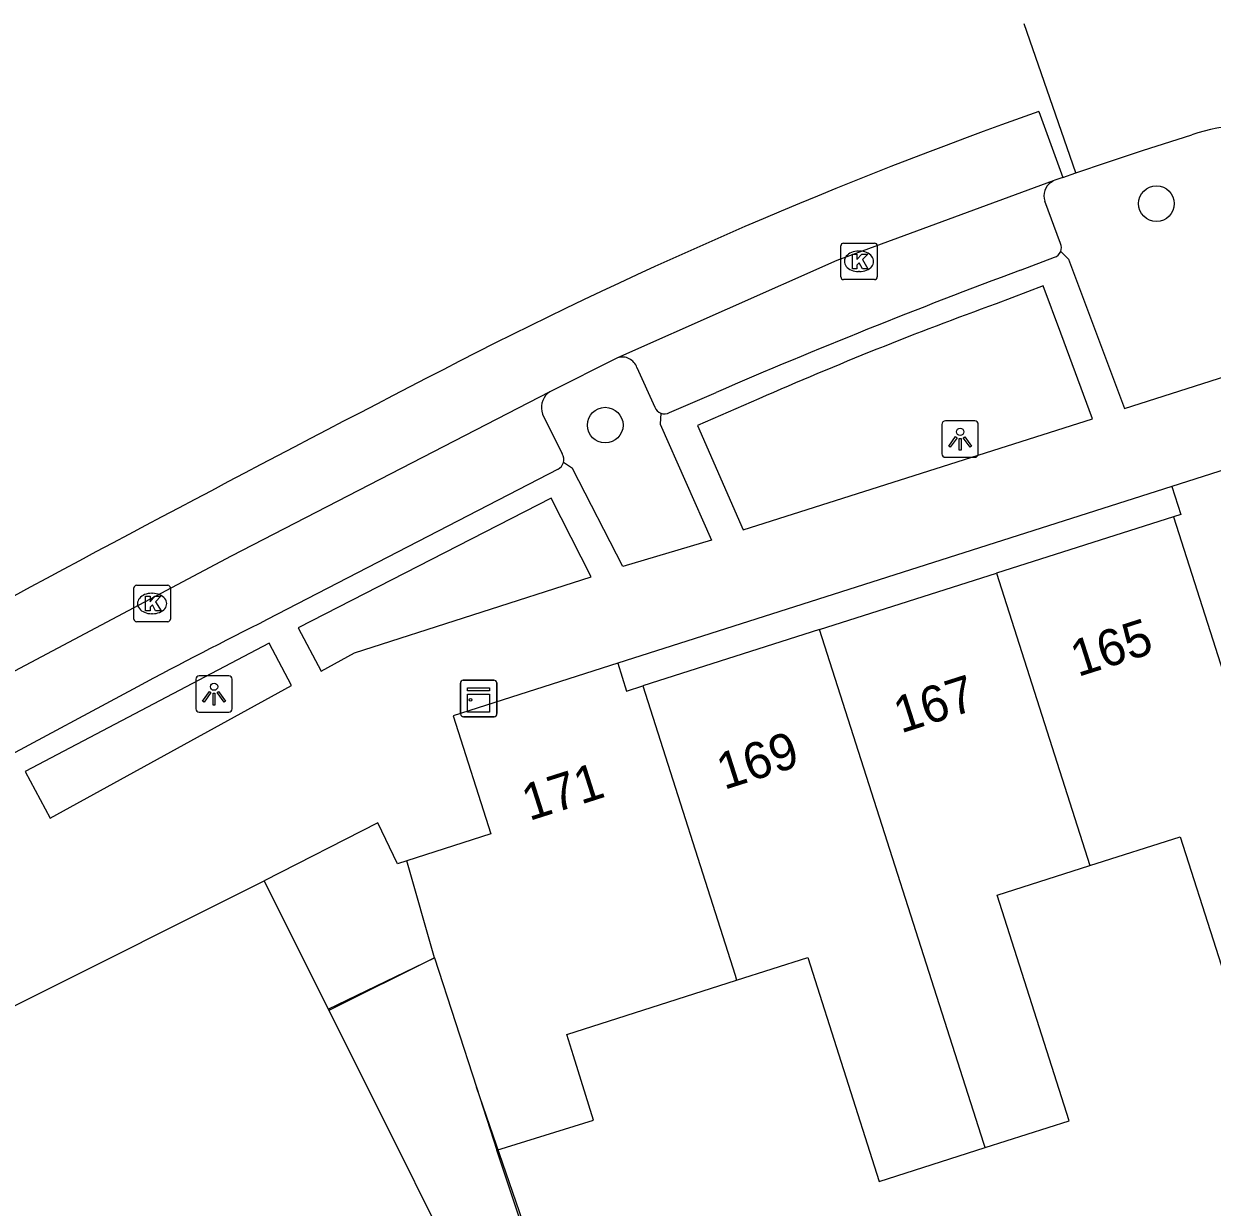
# Model space of a CAD drawing. Extents: x 159718 to 160783, y 383290 to 384030.
# Drawn here: x 160006.82 to 160039.4, y 383716.8 to 383749.26 of the extents above; entities that cross this region are included whole.
import ezdxf

# ---------------------------------------------------------------- set-up
doc = ezdxf.new("R2010")
doc.units = 0
for name, color, linetype in [('IMGEO_Boom', 7, 'Continuous'), ('IMGEO_Kast', 7, 'Continuous'), ('IMGEO_Kolk', 7, 'Continuous'), ('IMGEO_Lichtpunt', 7, 'Continuous'), ('IMGEO_Muur', 7, 'Continuous'), ('IMGEO_Pand', 7, 'Continuous'), ('IMGEO_Pand_nummerreeks', 7, 'Continuous'), ('IMGEO_Parkeervlak_open', 7, 'Continuous'), ('IMGEO_Rijbaan_lokaal_gesloten', 7, 'Continuous'), ('IMGEO_Rijbaan_lokaal_open', 7, 'Continuous'), ('IMGEO_Voetpad_open', 7, 'Continuous')]:
    doc.layers.add(name, color=color, linetype=linetype)

msp = doc.modelspace()

# ---------------------------------------------------------------- linework, layer by layer
at = {"layer": 'IMGEO_Boom'}
for centre in [(160037.872, 383744.328), (160022.76, 383738.254)]:
    msp.add_circle(centre, 0.489, dxfattribs=at)
at = {"layer": 'IMGEO_Kast'}
for p, q in [((160018.79, 383730.333), (160018.79, 383731.174)), ((160018.79, 383731.174), (160018.79, 383730.333)), ((160018.865, 383731.258), (160019.706, 383731.258)), ((160019.706, 383731.258), (160018.865, 383731.258)), ((160019.79, 383731.183), (160019.79, 383730.342)), ((160019.79, 383730.342), (160019.79, 383731.183)), ((160019.715, 383730.258), (160018.874, 383730.258)), ((160018.874, 383730.258), (160019.715, 383730.258))]:
    msp.add_line(p, q, dxfattribs=at)
for points in [[(160018.985, 383731.048), (160019.585, 383731.048), (160019.585, 383730.963), (160018.985, 383730.963), (160018.985, 383731.048)], [(160018.985, 383730.873), (160019.585, 383730.873), (160019.585, 383730.384), (160018.985, 383730.384), (160018.985, 383730.873)]]:
    msp.add_lwpolyline(points, dxfattribs=at)
msp.add_circle((160019.069, 383730.722), 0.0377, dxfattribs=at)
for centre, start, end in [((160018.868, 383731.18), 92.4484, 184.2845), ((160018.868, 383731.18), 92.4484, 184.2845), ((160019.712, 383731.18), 2.4484, 94.2845), ((160019.712, 383731.18), 2.4484, 94.2845), ((160018.868, 383730.336), 182.4484, 274.2845), ((160018.868, 383730.336), 182.4484, 274.2845), ((160019.712, 383730.336), 272.4484, 4.2845), ((160019.712, 383730.336), 272.4484, 4.2845)]:
    msp.add_arc(centre, 0.0779, start, end, dxfattribs=at)
at = {"layer": 'IMGEO_Kolk'}
for p, q in [((160029.293, 383743.245), (160030.145, 383743.245)), ((160029.218, 383742.319), (160029.218, 383743.171)), ((160029.706, 383743.025), (160029.731, 383743.025)), ((160030.219, 383743.171), (160030.219, 383742.319)), ((160029.729, 383742.465), (160029.704, 383742.465)), ((160030.145, 383742.245), (160029.293, 383742.245)), ((160009.838, 383732.936), (160009.838, 383733.788)), ((160009.913, 383733.862), (160010.765, 383733.862)), ((160010.839, 383733.788), (160010.839, 383732.936)), ((160010.326, 383733.642), (160010.351, 383733.642)), ((160010.765, 383732.862), (160009.913, 383732.862)), ((160010.349, 383733.082), (160010.324, 383733.082))]:
    msp.add_line(p, q, dxfattribs=at)
for points in [[(160029.293, 383743.245), (160030.145, 383743.245)], [(160029.218, 383742.319), (160029.218, 383743.171)], [(160029.539, 383742.945), (160029.662, 383742.945), (160029.662, 383742.794), (160029.792, 383742.945), (160029.956, 383742.945), (160029.81, 383742.794), (160029.963, 383742.545), (160029.811, 383742.545), (160029.726, 383742.709), (160029.662, 383742.642), (160029.662, 383742.545), (160029.539, 383742.545), (160029.539, 383742.945)], [(160030.219, 383743.171), (160030.219, 383742.319)], [(160030.145, 383742.245), (160029.293, 383742.245)], [(160009.838, 383732.936), (160009.838, 383733.788)], [(160009.913, 383733.862), (160010.765, 383733.862)], [(160010.839, 383733.788), (160010.839, 383732.936)], [(160010.159, 383733.562), (160010.282, 383733.562), (160010.282, 383733.411), (160010.412, 383733.562), (160010.576, 383733.562), (160010.43, 383733.411), (160010.583, 383733.162), (160010.431, 383733.162), (160010.346, 383733.326), (160010.282, 383733.259), (160010.282, 383733.162), (160010.159, 383733.162), (160010.159, 383733.562)], [(160010.765, 383732.862), (160009.913, 383732.862)]]:
    msp.add_lwpolyline(points, dxfattribs=at)
for centre, start, end in [((160029.295, 383743.169), 91.552, 178.448), ((160029.295, 383743.169), 91.552, 178.448), ((160030.143, 383743.169), 1.552, 88.448), ((160030.143, 383743.169), 1.552, 88.448), ((160029.295, 383742.321), 181.552, 268.448), ((160029.295, 383742.321), 181.552, 268.448), ((160030.143, 383742.321), 271.552, 358.448), ((160030.143, 383742.321), 271.552, 358.448), ((160009.915, 383733.786), 91.552, 178.448), ((160009.915, 383733.786), 91.552, 178.448), ((160010.763, 383733.786), 1.552, 88.448), ((160010.763, 383733.786), 1.552, 88.448), ((160009.915, 383732.938), 181.552, 268.448), ((160009.915, 383732.938), 181.552, 268.448), ((160010.763, 383732.938), 271.552, 358.448), ((160010.763, 383732.938), 271.552, 358.448)]:
    msp.add_arc(centre, 0.0765, start, end, dxfattribs=at)
for centre, major_axis, ratio, start_param, end_param in [((160029.705, 383742.745), (-0.387, 0.002), 0.722429, 4.712389, 7.853982), ((160029.73, 383742.745), (-0.39, 0.002), 0.717154, 1.570796, 4.712389), ((160010.325, 383733.362), (-0.387, 0.002), 0.722429, 4.712389, 7.853982), ((160010.35, 383733.362), (-0.39, 0.002), 0.717154, 1.570796, 4.712389)]:
    msp.add_ellipse(centre, major_axis=major_axis, ratio=ratio, start_param=start_param, end_param=end_param, dxfattribs=at)
at = {"layer": 'IMGEO_Lichtpunt'}
for p, q in [((160032.894, 383738.369), (160032.086, 383738.369)), ((160032.894, 383738.369), (160032.086, 383738.369)), ((160031.992, 383738.274), (160031.992, 383737.467)), ((160031.992, 383738.274), (160031.992, 383737.467)), ((160032.988, 383737.467), (160032.988, 383738.274)), ((160032.988, 383737.467), (160032.988, 383738.274)), ((160032.086, 383737.373), (160032.894, 383737.373)), ((160032.086, 383737.373), (160032.894, 383737.373)), ((160011.537, 383731.283), (160011.537, 383730.476)), ((160011.537, 383731.283), (160011.537, 383730.476)), ((160012.439, 383731.378), (160011.631, 383731.378)), ((160012.439, 383731.378), (160011.631, 383731.378)), ((160012.533, 383730.476), (160012.533, 383731.283)), ((160012.533, 383730.476), (160012.533, 383731.283)), ((160011.631, 383730.382), (160012.439, 383730.382)), ((160011.631, 383730.382), (160012.439, 383730.382))]:
    msp.add_line(p, q, dxfattribs=at)
for points in [[(160032.366, 383737.938), (160032.405, 383737.91), (160032.217, 383737.648), (160032.179, 383737.675), (160032.366, 383737.938)], [(160032.468, 383737.89), (160032.515, 383737.89), (160032.515, 383737.568), (160032.468, 383737.568), (160032.468, 383737.89)], [(160032.578, 383737.91), (160032.616, 383737.937), (160032.803, 383737.675), (160032.764, 383737.647), (160032.578, 383737.91)], [(160011.911, 383730.947), (160011.95, 383730.919), (160011.762, 383730.657), (160011.724, 383730.684), (160011.911, 383730.947)], [(160012.013, 383730.899), (160012.06, 383730.899), (160012.06, 383730.577), (160012.013, 383730.577), (160012.013, 383730.899)], [(160012.123, 383730.919), (160012.161, 383730.946), (160012.348, 383730.684), (160012.309, 383730.656), (160012.123, 383730.919)]]:
    msp.add_lwpolyline(points, dxfattribs=at)
for centre in [(160032.491, 383738.072), (160012.036, 383731.081)]:
    msp.add_circle(centre, 0.0994, dxfattribs=at)
for centre, start, end in [((160032.086, 383738.274), 90, 180), ((160032.086, 383738.274), 90, 180), ((160032.894, 383738.274), 0, 90), ((160032.894, 383738.274), 0, 90), ((160032.086, 383737.467), 180, 270), ((160032.086, 383737.467), 180, 270), ((160032.894, 383737.467), 270, 0), ((160032.894, 383737.467), 270, 360), ((160011.631, 383731.283), 90, 180), ((160011.631, 383731.283), 90, 180), ((160012.439, 383731.283), 0, 90), ((160012.439, 383731.283), 0, 90), ((160011.631, 383730.476), 180, 270), ((160011.631, 383730.476), 180, 270), ((160012.439, 383730.476), 270, 0), ((160012.439, 383730.476), 270, 360)]:
    msp.add_arc(centre, 0.0946, start, end, dxfattribs=at)
at = {"layer": 'IMGEO_Muur'}
for points in [[(160018.082, 383723.644), (160015.187, 383722.198)], [(160030.199, 383686.542), (160030.733, 383686.726), (160019.23, 383720.1)]]:
    msp.add_lwpolyline(points, dxfattribs=at)
at = {"layer": 'IMGEO_Pand'}
for points in [[(160043.048, 383738.087), (160038.299, 383736.567)], [(160038.299, 383736.567), (160038.543, 383735.805), (160038.339, 383735.74)], [(160038.339, 383735.74), (160033.489, 383734.194)], [(160038.339, 383735.74), (160042.851, 383721.612)], [(160028.638, 383732.647), (160033.489, 383734.194)], [(160033.489, 383734.194), (160036.05, 383726.174)], [(160028.638, 383732.647), (160023.788, 383731.101)], [(160033.175, 383718.439), (160033.139, 383718.551), (160028.638, 383732.647)], [(160023.104, 383731.723), (160018.591, 383730.282), (160019.625, 383727.043), (160017.319, 383726.307)], [(160023.104, 383731.723), (160023.347, 383730.961), (160023.788, 383731.101)], [(160023.788, 383731.101), (160026.321, 383723.165), (160026.364, 383723.029)], [(160036.05, 383726.174), (160038.526, 383726.964), (160040.477, 383720.854), (160042.851, 383721.612)], [(160018.082, 383723.644), (160017.319, 383726.307)], [(160033.175, 383718.439), (160035.477, 383719.174), (160033.503, 383725.361), (160036.05, 383726.174)], [(159989.085, 383713.586), (160000, 383719.048), (160013.409, 383725.759)], [(160013.409, 383725.759), (160015.167, 383722.238)], [(160015.167, 383722.238), (160018.082, 383723.644)], [(160018.082, 383723.644), (160019.23, 383720.1), (160019.79, 383718.373)], [(160026.364, 383723.029), (160028.314, 383723.651), (160030.273, 383717.513), (160033.175, 383718.439)], [(160019.79, 383718.373), (160022.436, 383719.192), (160021.889, 383720.961), (160021.709, 383721.543), (160026.364, 383723.029)], [(160015.167, 383722.238), (160016.634, 383719.298), (160018.437, 383715.685), (160017.924, 383715.429)], [(160030.443, 383686.627), (160028.353, 383692.708), (160019.79, 383718.373)]]:
    msp.add_lwpolyline(points, dxfattribs=at)
at = {"layer": 'IMGEO_Parkeervlak_open'}
for points in [[(160034.985, 383744.919), (160035.037, 383744.95)], [(160035.244, 383743.239), (160034.81, 383744.394)], [(160023.629, 383739.832), (160024.121, 383738.749)], [(160021.24, 383739.163), (160021.182, 383739.119)], [(160021.045, 383738.559), (160021.582, 383737.465)]]:
    msp.add_lwpolyline(points, dxfattribs=at)
for centre, radius, start, end in [((160035.25, 383744.539), 0.463, 124.8621, 198.268), ((160034.995, 383743.122), 0.275, 336.393, 25.1213), ((160023.231, 383739.703), 0.418, 17.8958, 108.1092), ((160021.51, 383738.742), 0.5, 131.0242, 201.4818), ((160024.383, 383738.838), 0.277, 198.8415, 249.0878), ((160021.327, 383737.31), 0.298, 343.4001, 31.3198)]:
    msp.add_arc(centre, radius, start, end, dxfattribs=at)
at = {"layer": 'IMGEO_Rijbaan_lokaal_gesloten'}
for points in [[(160034.645, 383746.855), (160035.304, 383745.047)], [(160035.037, 383744.95), (160029.114, 383742.767), (160023.101, 383740.101)], [(160035.304, 383745.047), (160035.09, 383744.973), (160035.037, 383744.95)], [(160023.101, 383740.101), (160021.24, 383739.163)], [(160021.24, 383739.163), (160012.51, 383734.661), (160004.469, 383730.402)]]:
    msp.add_lwpolyline(points, dxfattribs=at)
for centre, radius, start, end in [((160077.645, 383625.305), 128.932, 109.48209, 117.17096), ((160381.771, 383036.122), 791.976, 117.280633, 118.465532)]:
    msp.add_arc(centre, radius, start, end, dxfattribs=at)
at = {"layer": 'IMGEO_Rijbaan_lokaal_open'}
for points in [[(160035.667, 383745.171), (160034.25, 383749.262)], [(160035.667, 383745.171), (160036.534, 383745.469), (160037.491, 383745.785), (160038.84, 383746.217)], [(160035.304, 383745.047), (160035.667, 383745.171)]]:
    msp.add_lwpolyline(points, dxfattribs=at)
msp.add_arc((160040.712, 383740.415), 6.096, 81.2801, 107.8808, dxfattribs=at)
at = {"layer": 'IMGEO_Voetpad_open'}
for points in [[(160035.247, 383743.012), (160035.462, 383742.808), (160036.994, 383738.707), (160043.435, 383740.769), (160041.636, 383746.441)], [(160034.145, 383742.504), (160035.076, 383742.859)], [(160036.124, 383738.429), (160035.249, 383740.779), (160034.769, 383742.072), (160033.477, 383741.581)], [(160024.522, 383738.601), (160025.802, 383739.152)], [(160026.976, 383738.975), (160025.293, 383738.241), (160026.543, 383735.379), (160036.124, 383738.429)], [(160024.284, 383738.58), (160024.266, 383738.278), (160025.676, 383735.095), (160023.241, 383734.38), (160021.865, 383737.063), (160021.613, 383737.225)], [(160021.471, 383737.048), (160013.493, 383732.922)], [(160038.299, 383736.567), (160023.104, 383731.723)], [(160022.371, 383734.095), (160021.274, 383736.25), (160014.344, 383732.691), (160014.97, 383731.509), (160015.885, 383732.012), (160022.371, 383734.095)], [(160014.162, 383731.109), (160013.544, 383732.274), (160006.862, 383728.751), (160007.545, 383727.474), (160014.162, 383731.109)], [(160009.939, 383731.08), (160006.085, 383729.008)], [(160017.319, 383726.307), (160017.064, 383726.226), (160016.527, 383727.351), (160013.409, 383725.759)]]:
    msp.add_lwpolyline(points, dxfattribs=at)
for centre, radius, start, end in [((160034.993, 383743.124), 0.278, 287.4354, 336.2049), ((160094.761, 383579.575), 173.839, 110.40711, 113.37085), ((160068.336, 383645.209), 102.483, 109.88571, 113.80218), ((160024.381, 383738.835), 0.273, 249.0519, 301.033), ((160021.319, 383737.315), 0.307, 299.5986, 342.924), ((160077.04, 383605.962), 141.975, 116.58947, 118.20497)]:
    msp.add_arc(centre, radius, start, end, dxfattribs=at)

# ---------------------------------------------------------------- texts
at = {"layer": 'IMGEO_Pand_nummerreeks'}
for s, rotation, p in [('165', 17.7044, (160035.719, 383731.344)), ('167', 17.7044, (160030.869, 383729.796)), ('169', 17.7044, (160026.019, 383728.247)), ('171', 17.6929, (160020.677, 383727.394))]:
    msp.add_text(s, height=1, rotation=rotation, dxfattribs=at).set_placement(p)

doc.saveas('drawing.dxf')
